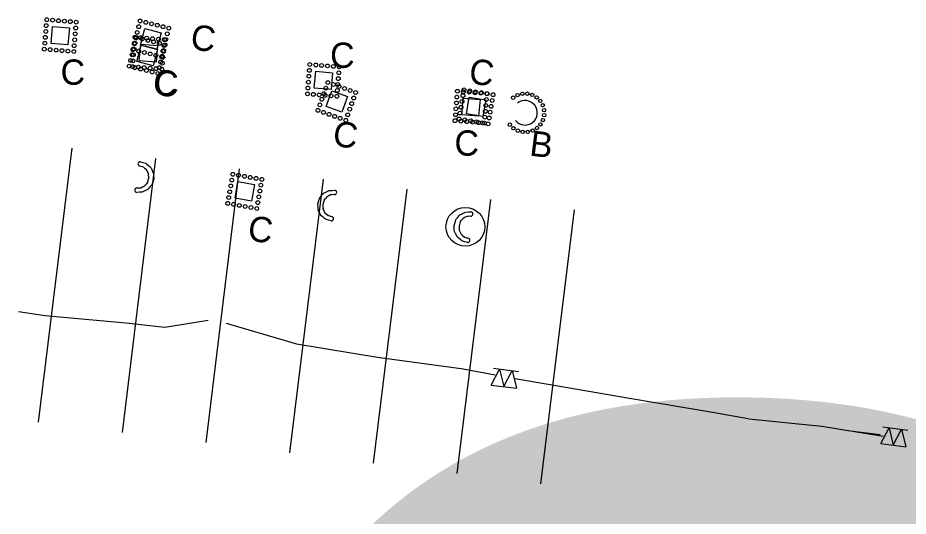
# Model space of a CAD drawing. Extents: x 2470000 to 2520000, y 340000 to 380000.
# Drawn here: x 2484835 to 2485363, y 365444 to 365740 of the extents above; entities that cross this region are included whole.
import ezdxf

# ---------------------------------------------------------------- set-up
doc = ezdxf.new("R2010")
doc.units = 0
for name, color, linetype in [('Coir Fiber Wattle with PAM Both CELL', 7, 'Continuous'), ('Label B Both CELL', 7, 'Continuous'), ('Label C CG CELL', 7, 'Continuous'), ('Prop Guardrail', 7, 'Continuous'), ('Prop Guardrail Anchor Unit CELL', 7, 'Continuous'), ('Prop Structure Anchor Unit CELL', 7, 'Continuous'), ('Rock Inlet Sediment Trap Type C CG CELL', 7, 'Continuous'), ('Rock Pipe Inlet Sediment Trap Type B Both CELL', 7, 'Continuous'), ('Scratch_Level_5', 7, 'Continuous'), ('Scratch_Level_6', 7, 'Continuous'), ('Sheet Data Field CELL', 7, 'Continuous'), ('Special Sediment Control Fence Section Both CELL', 7, 'Continuous'), ('Wattle Both CELL', 7, 'Continuous')]:
    doc.layers.add(name, color=color, linetype=linetype)

# ---------------------------------------------------------------- blocks, each defined once
blk = doc.blocks.new('C1')
at = {"layer": 'Label C CG CELL'}
blk.add_text('C', height=0.3, dxfattribs=at).set_placement((-0.161, -0.136))
blk = doc.blocks.new('B2')
at = {"layer": 'Label B Both CELL'}
blk.add_text('B', height=0.3, dxfattribs=at).set_placement((-0.106, -0.151))
blk = doc.blocks.new('C2')
at = {"layer": 'Prop Guardrail Anchor Unit CELL'}
blk.add_text('C', height=0.3, dxfattribs=at).set_placement((-0.161, -0.136))
blk = doc.blocks.new('C3')
at = {"layer": 'Prop Guardrail'}
blk.add_text('C', height=0.3, dxfattribs=at).set_placement((-0.161, -0.136))

msp = doc.modelspace()

# ---------------------------------------------------------------- linework, layer by layer
at = {"layer": 'Coir Fiber Wattle with PAM Both CELL'}
for p, q in [((2485097.05, 365618.99), (2485096.28, 365616.48)), ((2485097.05, 365618.99), (2485097.8, 365619.92)), ((2485098.5, 365620.79), (2485097.8, 365619.92)), ((2485098.5, 365620.79), (2485098.64, 365620.97)), ((2485099.94, 365621.62), (2485098.64, 365620.97)), ((2485100.93, 365622.11), (2485099.94, 365621.62)), ((2485101.72, 365622.15), (2485100.93, 365622.11)), ((2485103.27, 365622.24), (2485101.72, 365622.15)), ((2485096.28, 365616.47), (2485096.28, 365616.48)), ((2485096.28, 365616.47), (2485096.39, 365613.93)), ((2485096.39, 365613.93), (2485096.9, 365612.84)), ((2485096.9, 365612.84), (2485097.51, 365611.53)), ((2485097.51, 365611.53), (2485098.3, 365610.87)), ((2485098.3, 365610.87), (2485099.43, 365609.92)), ((2485099.75, 365609.82), (2485099.43, 365609.92)), ((2485099.75, 365609.82), (2485101.52, 365609.25))]:
    msp.add_line(p, q, dxfattribs=at)
msp.add_lwpolyline([(2485101.21, 365606.67), (2485099.72, 365607.13), (2485097.98, 365607.66), (2485097.33, 365608.19), (2485096.55, 365608.83), (2485095.17, 365609.97), (2485095.15, 365610.01), (2485094.96, 365610.41), (2485094.92, 365610.47), (2485094.5, 365611.33), (2485094.21, 365611.93), (2485093.56, 365613.25), (2485093.49, 365614.28), (2485093.33, 365616.83), (2485093.33, 365616.84), (2485094.14, 365619.35), (2485094.45, 365620.33), (2485095.19, 365621.19), (2485095.34, 365621.37), (2485095.96, 365622.1), (2485096.44, 365622.66), (2485096.55, 365622.79), (2485096.79, 365623.07), (2485096.8, 365623.07), (2485098.16, 365623.73), (2485099.36, 365624.31), (2485100.09, 365624.67), (2485101.85, 365624.79), (2485103.39, 365624.9)], dxfattribs=at)
msp.add_circle((2485100.05, 365615.99), 11.5, dxfattribs=at)
for centre, radius, start in [((2485103.23, 365623.57), 1.33, 271.8897), ((2485101.37, 365607.96), 1.3, 263.0023)]:
    msp.add_arc(centre, radius, start, 83.0023, dxfattribs=at)
at = {"layer": 'Prop Structure Anchor Unit CELL'}
msp.add_lwpolyline([(2484965.2, 365642.73), (2484975.05, 365641.01), (2484973.32, 365631.16), (2484963.48, 365632.9)], close=True, dxfattribs=at)
for centre in [(2484962.15, 365647.09), (2484965.59, 365646.49), (2484969.04, 365645.89), (2484972.49, 365645.28), (2484975.94, 365644.68), (2484979.39, 365644.08), (2484960.94, 365640.2), (2484961.54, 365643.65), (2484978.78, 365640.63), (2484960.34, 365636.75), (2484977.57, 365633.73), (2484978.18, 365637.18), (2484959.13, 365629.86), (2484959.73, 365633.3), (2484962.58, 365629.25), (2484966.02, 365628.65), (2484976.97, 365630.29), (2484969.47, 365628.04), (2484972.92, 365627.44), (2484976.37, 365626.84)]:
    msp.add_circle(centre, 1.12, dxfattribs=at)
at = {"layer": 'Rock Inlet Sediment Trap Type C CG CELL'}
for points in [[(2484854.48, 365724.69), (2484855.3, 365734.65), (2484865.27, 365733.83), (2484864.43, 365723.87)], [(2484906.74, 365714.3), (2484907.56, 365724.27), (2484917.53, 365723.45), (2484916.69, 365713.48)], [(2485010.47, 365698.17), (2485011.29, 365708.13), (2485021.25, 365707.31), (2485020.42, 365697.35)], [(2485097.93, 365682.31), (2485098.75, 365692.28), (2485108.72, 365691.45), (2485107.89, 365681.49)]]:
    msp.add_lwpolyline(points, close=True, dxfattribs=at)
for centre in [(2484851.56, 365735.2), (2484851.85, 365738.69), (2484855.34, 365738.4), (2484858.83, 365738.12), (2484862.32, 365737.83), (2484865.81, 365737.54), (2484869.01, 365733.77), (2484869.29, 365737.25), (2484851.28, 365731.72), (2484868.72, 365730.28), (2484850.7, 365724.74), (2484850.99, 365728.23), (2484868.14, 365723.3), (2484868.43, 365726.79), (2484903.82, 365724.82), (2484904.11, 365728.31), (2484907.6, 365728.02), (2484911.09, 365727.73), (2484914.58, 365727.44), (2484918.06, 365727.16), (2484921.27, 365723.38), (2484921.55, 365726.87), (2484850.42, 365721.25), (2484853.9, 365720.96), (2484857.39, 365720.68), (2484860.88, 365720.39), (2484864.37, 365720.1), (2484867.86, 365719.81), (2484903.54, 365721.33), (2484920.98, 365719.89), (2484902.96, 365714.35), (2484903.25, 365717.84), (2484920.4, 365712.92), (2484920.69, 365716.41), (2484902.67, 365710.87), (2484906.16, 365710.58), (2484909.65, 365710.29), (2484913.14, 365710), (2484916.63, 365709.72), (2484920.12, 365709.43), (2485007.55, 365708.69), (2485007.84, 365712.17), (2485011.33, 365711.89), (2485014.82, 365711.6), (2485018.3, 365711.31), (2485021.79, 365711.02), (2485025.28, 365710.74), (2485007.26, 365705.2), (2485024.71, 365703.76), (2485024.99, 365707.25), (2485006.69, 365698.22), (2485006.98, 365701.71), (2485024.13, 365696.78), (2485024.42, 365700.27), (2485006.4, 365694.73), (2485009.89, 365694.45), (2485013.38, 365694.16), (2485016.87, 365693.87), (2485020.35, 365693.58), (2485023.84, 365693.3), (2485095.02, 365692.83), (2485095.31, 365696.31), (2485098.79, 365696.03), (2485102.28, 365695.74), (2485105.77, 365695.45), (2485109.26, 365695.16), (2485112.75, 365694.88), (2485094.73, 365689.34), (2485112.17, 365687.9), (2485112.46, 365691.39), (2485094.16, 365682.36), (2485094.44, 365685.85), (2485111.6, 365680.92), (2485111.88, 365684.41), (2485093.87, 365678.87), (2485097.36, 365678.59), (2485100.85, 365678.3), (2485104.33, 365678.01), (2485107.82, 365677.72), (2485111.31, 365677.44)]:
    msp.add_circle(centre, 1.12, dxfattribs=at)
at = {"layer": 'Rock Pipe Inlet Sediment Trap Type B Both CELL'}
for centre in [(2485128.38, 365692.52), (2485130.95, 365694.04), (2485133.83, 365694.83), (2485136.81, 365694.86), (2485139.7, 365694.11), (2485142.29, 365692.64), (2485144.42, 365690.55), (2485145.93, 365687.98), (2485146.73, 365685.11), (2485146.76, 365682.13), (2485126.41, 365676.49), (2485144.54, 365676.64), (2485146.01, 365679.24), (2485128.54, 365674.4), (2485131.14, 365672.93), (2485134.02, 365672.18), (2485137.01, 365672.21), (2485139.88, 365673), (2485142.45, 365674.52)]:
    msp.add_circle(centre, 1.01, dxfattribs=at)
msp.add_arc((2485135.41, 365683.52), 7.26, 218.0018, 127.9929, dxfattribs=at)
at = {"layer": 'Scratch_Level_5'}
for p, q in [((2484866.76, 365662.58), (2484846.84, 365500.26)), ((2484916.39, 365656.48), (2484896.47, 365494.17)), ((2484966.02, 365650.39), (2484946.09, 365488.08)), ((2485015.64, 365644.3), (2484995.72, 365481.99)), ((2485065.27, 365638.21), (2485045.35, 365475.89)), ((2485114.9, 365632.12), (2485094.98, 365469.8)), ((2485164.53, 365626.03), (2485144.6, 365463.71))]:
    msp.add_line(p, q, dxfattribs=at)
for points in [[(2484909.93, 365733.39), (2484919.64, 365730.96), (2484917.21, 365721.26), (2484907.51, 365723.7)], [(2484907.75, 365723.56), (2484917.44, 365721.1), (2484914.99, 365711.41), (2484905.3, 365713.88)], [(2485020.78, 365696.63), (2485030.2, 365693.28), (2485026.85, 365683.86), (2485017.43, 365687.22)], [(2485102.28, 365692.82), (2485112.14, 365691.17), (2485110.49, 365681.31), (2485100.63, 365682.97)]]:
    msp.add_lwpolyline(points, close=True, dxfattribs=at)
for centre in [(2484906.35, 365734.56), (2484907.2, 365737.95), (2484910.6, 365737.1), (2484913.99, 365736.26), (2484917.39, 365735.41), (2484920.78, 365734.56), (2484905.5, 365731.16), (2484923.33, 365730.31), (2484924.18, 365733.71), (2484903.81, 365724.37), (2484904.17, 365724.74), (2484904.66, 365727.77), (2484905.03, 365728.13), (2484908.42, 365727.27), (2484911.82, 365726.42), (2484915.21, 365725.56), (2484918.6, 365724.7), (2484921.63, 365723.52), (2484922, 365723.84), (2484922.48, 365726.92), (2484902.45, 365717.96), (2484902.96, 365720.97), (2484903.31, 365721.35), (2484906.35, 365720.13), (2484909.75, 365719.28), (2484913.14, 365718.43), (2484920.78, 365720.13), (2484921.14, 365720.45), (2484901.6, 365714.56), (2484916.54, 365717.58), (2484919.42, 365713.66), (2484919.94, 365716.73), (2484920.28, 365717.05), (2484900.74, 365711.17), (2484904.13, 365710.31), (2484907.52, 365709.45), (2484910.92, 365708.59), (2484914.31, 365707.73), (2484918.56, 365710.27), (2484917.7, 365706.87), (2485017.33, 365698.14), (2485018.51, 365701.44), (2485021.8, 365700.27), (2485025.1, 365699.09), (2485028.4, 365697.92), (2485099.2, 365697.16), (2485014.99, 365691.55), (2485016.16, 365694.85), (2485031.7, 365696.75), (2485033.82, 365692.27), (2485034.99, 365695.57), (2485098.62, 365693.71), (2485102.65, 365696.58), (2485106.1, 365696), (2485109.55, 365695.42), (2485113.01, 365694.84), (2485116.46, 365694.26), (2485013.81, 365688.25), (2485032.65, 365688.98), (2485097.46, 365686.81), (2485098.04, 365690.26), (2485115.3, 365687.36), (2485115.88, 365690.81), (2485012.64, 365684.95), (2485015.94, 365683.78), (2485019.23, 365682.61), (2485022.53, 365681.43), (2485030.3, 365682.38), (2485031.47, 365685.68), (2485096.88, 365683.36), (2485114.72, 365683.91), (2485025.83, 365680.26), (2485029.13, 365679.08), (2485096.3, 365679.9), (2485099.75, 365679.33), (2485103.2, 365678.75), (2485106.66, 365678.17), (2485110.11, 365677.59), (2485113.56, 365677.01), (2485114.14, 365680.46)]:
    msp.add_circle(centre, 1.12, dxfattribs=at)
at = {"layer": 'Sheet Data Field CELL'}
for p, q in [((2484835.17, 365565.74), (2484850.71, 365563.45)), ((2484850.98, 365563.42), (2484900.91, 365558.84)), ((2484921.94, 365556.47), (2484947.63, 365560.74)), ((2484900.8, 365558.85), (2484921.86, 365556.48)), ((2484958.29, 365558.96), (2485000.01, 365546.69)), ((2484999.89, 365546.71), (2485049.22, 365538.54)), ((2485049.37, 365538.52), (2485098.94, 365531.8)), ((2485098.66, 365531.85), (2485117.71, 365528.17)), ((2485118.3, 365528.06), (2485118.58, 365528.01)), ((2485129.57, 365526.12), (2485197.26, 365514.47)), ((2485197.26, 365514.47), (2485246.57, 365506.16)), ((2485246.51, 365506.17), (2485267.73, 365502.34)), ((2485268.11, 365502.28), (2485311.29, 365497.86)), ((2485311.29, 365497.86), (2485347.75, 365491.96)), ((2485326.79, 365495.35), (2485345.9, 365492.82))]:
    msp.add_line(p, q, dxfattribs=at)
at = {"layer": 'Special Sediment Control Fence Section Both CELL'}
for p, q in [((2485116.62, 365532.13), (2485131.51, 365530.27)), ((2485115.39, 365522.2), (2485130.27, 365520.35)), ((2485347.52, 365497.41), (2485362.41, 365495.56)), ((2485346.29, 365487.49), (2485361.17, 365485.64))]:
    msp.add_line(p, q, dxfattribs=at)
for points in [[(2485115.39, 365522.2), (2485120.35, 365531.66), (2485122.83, 365521.28)], [(2485122.83, 365521.28), (2485127.79, 365530.74), (2485130.27, 365520.35)], [(2485346.29, 365487.49), (2485351.25, 365496.95), (2485353.73, 365486.56)], [(2485353.73, 365486.56), (2485358.69, 365496.02), (2485361.17, 365485.64)]]:
    msp.add_lwpolyline(points, dxfattribs=at)
at = {"layer": 'Wattle Both CELL'}
for p, q in [((2484908.85, 365651.42), (2484907.08, 365651.99)), ((2484908.85, 365651.42), (2484909.17, 365651.32)), ((2484910.3, 365650.37), (2484909.17, 365651.32)), ((2484911.09, 365649.72), (2484910.3, 365650.37)), ((2484911.7, 365648.41), (2484911.09, 365649.72)), ((2484912.21, 365647.31), (2484911.7, 365648.41)), ((2484912.32, 365644.77), (2484912.21, 365647.31)), ((2484908.66, 365639.63), (2484909.96, 365640.27)), ((2484910.1, 365640.46), (2484909.96, 365640.27)), ((2484910.1, 365640.46), (2484910.8, 365641.32)), ((2484911.55, 365642.25), (2484910.8, 365641.32)), ((2484911.55, 365642.25), (2484912.32, 365644.76)), ((2484912.32, 365644.77), (2484912.32, 365644.76)), ((2484905.33, 365639), (2484906.88, 365639.09)), ((2484906.88, 365639.09), (2484907.67, 365639.13)), ((2484907.67, 365639.13), (2484908.66, 365639.63)), ((2485020.15, 365634.9), (2485019.16, 365634.41)), ((2485020.94, 365634.95), (2485020.15, 365634.9)), ((2485022.49, 365635.03), (2485020.94, 365634.95)), ((2485016.27, 365631.79), (2485015.5, 365629.27)), ((2485015.5, 365629.26), (2485015.5, 365629.27)), ((2485015.5, 365629.26), (2485015.61, 365626.72)), ((2485016.27, 365631.79), (2485017.02, 365632.72)), ((2485017.71, 365633.58), (2485017.02, 365632.72)), ((2485017.71, 365633.58), (2485017.86, 365633.76)), ((2485019.16, 365634.41), (2485017.86, 365633.76)), ((2485015.61, 365626.72), (2485016.12, 365625.63)), ((2485016.12, 365625.63), (2485016.73, 365624.32)), ((2485016.73, 365624.32), (2485017.52, 365623.66)), ((2485017.52, 365623.66), (2485018.65, 365622.71)), ((2485018.97, 365622.61), (2485018.65, 365622.71)), ((2485018.97, 365622.61), (2485020.74, 365622.04))]:
    msp.add_line(p, q, dxfattribs=at)
for points in [[(2484907.39, 365654.57), (2484908.88, 365654.12), (2484910.62, 365653.59), (2484911.27, 365653.06), (2484912.05, 365652.41), (2484913.43, 365651.27), (2484913.45, 365651.23), (2484913.64, 365650.83), (2484913.68, 365650.77), (2484914.1, 365649.91), (2484914.39, 365649.31), (2484915.04, 365648), (2484915.11, 365646.96), (2484915.27, 365644.41), (2484915.27, 365644.4), (2484914.47, 365641.89), (2484914.15, 365640.91), (2484913.41, 365640.05), (2484913.26, 365639.87), (2484912.64, 365639.14), (2484912.16, 365638.58), (2484912.05, 365638.45), (2484911.81, 365638.17), (2484911.8, 365638.17), (2484910.44, 365637.51), (2484909.24, 365636.93), (2484908.51, 365636.58), (2484906.75, 365636.45), (2484905.21, 365636.35)], [(2485020.43, 365619.47), (2485018.93, 365619.92), (2485017.2, 365620.45), (2485016.55, 365620.98), (2485015.77, 365621.63), (2485014.39, 365622.77), (2485014.37, 365622.81), (2485014.18, 365623.2), (2485014.14, 365623.27), (2485013.72, 365624.13), (2485013.43, 365624.72), (2485012.78, 365626.04), (2485012.71, 365627.08), (2485012.55, 365629.62), (2485012.55, 365629.64), (2485013.35, 365632.15), (2485013.67, 365633.13), (2485014.4, 365633.99), (2485014.56, 365634.17), (2485015.18, 365634.9), (2485015.66, 365635.45), (2485015.77, 365635.58), (2485016.01, 365635.86), (2485016.01, 365635.87), (2485017.37, 365636.52), (2485018.58, 365637.11), (2485019.31, 365637.46), (2485021.06, 365637.58), (2485022.61, 365637.69)]]:
    msp.add_lwpolyline(points, dxfattribs=at)
for centre, radius, start, end in [((2484907.24, 365653.28), 1.3, 83.0023, 263.0023), ((2484905.37, 365637.67), 1.33, 91.8897, 263.0023), ((2485022.45, 365636.37), 1.33, 271.8897, 83.0023), ((2485020.58, 365620.76), 1.3, 263.0023, 83.0023)]:
    msp.add_arc(centre, radius, start, end, dxfattribs=at)

# ---------------------------------------------------------------- block references
at = {"layer": 'Label B Both CELL', "xscale": 50, "yscale": 50, "rotation": -6.997703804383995}
msp.add_blockref('B2', (2485143.8, 365665.09), dxfattribs=at)
at = {"layer": 'Prop Guardrail'}
for p, xscale, yscale, rotation in [((2484945.42, 365726.96), 50, 50, -6.997703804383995), ((2485110.47, 365706.71), 50, 50, -6.997703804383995), ((2484922.95, 365700.5), 50, 50, -6.997703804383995), ((2485029.74, 365669.73), 49.99999999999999, 50.00000000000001, -6.997703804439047)]:
    msp.add_blockref('C3', p, dxfattribs=dict(at, xscale=xscale, yscale=yscale, rotation=rotation))
at = {"layer": 'Prop Structure Anchor Unit CELL', "xscale": 50.00000000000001, "yscale": 49.99999999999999, "rotation": -6.997703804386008}
msp.add_blockref('C2', (2484979.36, 365613.61), dxfattribs=at)
at = {"layer": 'Rock Inlet Sediment Trap Type C CG CELL', "xscale": 50, "yscale": 50}
for p in [(2485027.92, 365716.95), (2484868.11, 365706.94), (2484923.62, 365700.13), (2485101.64, 365664.91)]:
    msp.add_blockref('C1', p, dxfattribs=at)

# ---------------------------------------------------------------- texts
at = {"layer": 'Scratch_Level_6'}
msp.add_text('4386', height=1000, dxfattribs=at).set_placement((2483403.76, 364500))

doc.saveas('drawing.dxf')
